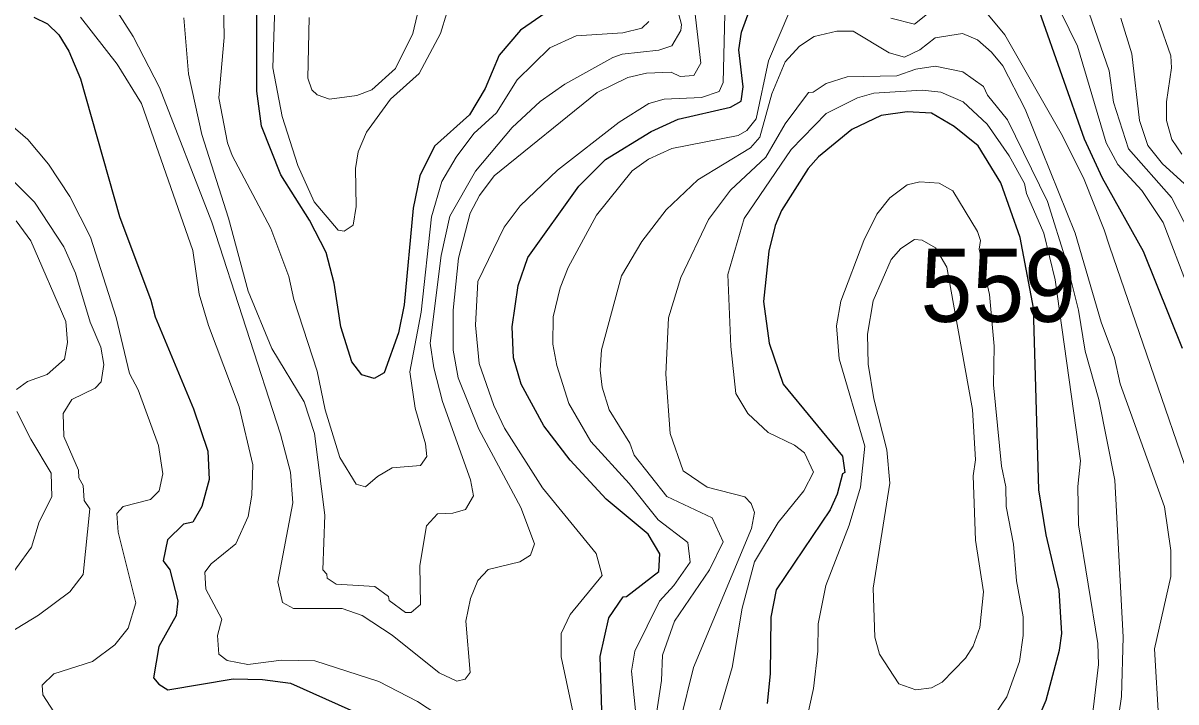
# Model space of a CAD drawing. Extents: x 673.3 to 698.5, y 6984.3 to 7012.3.
# Drawn here: x 686.958 to 688.217, y 7010.135 to 7010.876 of the extents above; entities that cross this region are included whole.
import ezdxf

# ---------------------------------------------------------------- set-up
doc = ezdxf.new("R2010")
doc.units = 0
doc.header["$LTSCALE"] = 0.032
doc.layers.add('1', color=7, linetype='Continuous', lineweight=25)
doc.layers.add('2', color=7, linetype='Continuous', lineweight=13)
doc.layers.add('21', color=7, linetype='Continuous')

msp = doc.modelspace()

# ---------------------------------------------------------------- linework, layer by layer
at = {"layer": '1'}
for points in [[(687.3049, 7010.5444), (687.2975, 7010.5918), (687.289, 7010.6254), (687.2706, 7010.6606), (687.2393, 7010.7102), (687.2184, 7010.7633), (687.2132, 7010.8015), (687.2134, 7010.9012)], [(687.5913, 7010.0779), (687.5881, 7010.1844), (687.5975, 7010.2265), (687.6131, 7010.2495), (687.6167, 7010.25), (687.6521, 7010.2773), (687.6531, 7010.2966), (687.6403, 7010.3179), (687.5947, 7010.3563), (687.5554, 7010.3987), (687.5266, 7010.4361), (687.5017, 7010.4818), (687.4936, 7010.5104), (687.492, 7010.5444), (687.4984, 7010.5893), (687.5089, 7010.6199), (687.5646, 7010.6979), (687.5937, 7010.7269), (687.6436, 7010.7576), (687.6732, 7010.7708), (687.7302, 7010.7839), (687.7418, 7010.7905), (687.7443, 7010.8062), (687.7395, 7010.8467), (687.7423, 7010.8658), (687.7534, 7010.8958)], [(686.9699, 7010.8824), (686.9846, 7010.8751), (686.997, 7010.8629), (687.0082, 7010.845), (687.0207, 7010.8151), (687.0635, 7010.6645), (687.0977, 7010.5733), (687.1022, 7010.5552), (687.144, 7010.4548), (687.1597, 7010.4085), (687.1613, 7010.3775), (687.1531, 7010.3482), (687.1432, 7010.3312), (687.1332, 7010.3288), (687.1157, 7010.3116), (687.1109, 7010.2889), (687.1181, 7010.279), (687.1271, 7010.2453), (687.1252, 7010.2291), (687.1064, 7010.1955), (687.1006, 7010.1613), (687.1062, 7010.1543), (687.1161, 7010.148), (687.1875, 7010.1601), (687.2194, 7010.1593), (687.25, 7010.1552), (687.3401, 7010.115)], [(687.5291, 7010.8874), (687.5012, 7010.8681), (687.4777, 7010.8407), (687.4626, 7010.8043), (687.4453, 7010.7756), (687.4073, 7010.7413), (687.3912, 7010.7089), (687.3839, 7010.6737), (687.3739, 7010.5684), (687.3679, 7010.5377), (687.3523, 7010.4939), (687.3412, 7010.4877), (687.328, 7010.4917), (687.317, 7010.506), (687.3049, 7010.5444)], [(688.0677, 7010.8878), (688.1162, 7010.7493), (688.136, 7010.7068), (688.1808, 7010.627)], [(688.0581, 7010.0977), (688.075, 7010.1367), (688.0895, 7010.1913), (688.0921, 7010.2094), (688.0889, 7010.2567), (688.075, 7010.3173), (688.0669, 7010.3664), (688.0612, 7010.5651), (688.0465, 7010.6417), (688.0255, 7010.7014), (688.0007, 7010.7418), (687.9746, 7010.7629), (687.9496, 7010.7774), (687.9232, 7010.779), (687.8948, 7010.7749), (687.8628, 7010.7597), (687.8263, 7010.7298), (687.8152, 7010.7171), (687.7861, 7010.6711), (687.7791, 7010.6549), (687.7722, 7010.627), (687.7665, 7010.5718), (687.7726, 7010.5266), (687.7879, 7010.4817), (687.8524, 7010.4031), (687.855, 7010.3851), (687.8527, 7010.3838), (687.8469, 7010.3616), (687.8392, 7010.3444), (687.7801, 7010.2571), (687.7745, 7010.2274), (687.7737, 7010.1655), (687.7704, 7010.1332)], [(688.1808, 7010.627), (688.2232, 7010.5209)]]:
    msp.add_lwpolyline(points, dxfattribs=at)
at = {"layer": '2'}
for points in [[(688.23, 7010.587), (688.2027, 7010.658), (688.1793, 7010.6929), (688.1531, 7010.7215), (688.1404, 7010.745), (688.109, 7010.8505), (688.0634, 7010.9446)], [(687.66, 7010.9368), (687.6767, 7010.8744), (687.6762, 7010.8677), (687.6662, 7010.851), (687.6519, 7010.8463), (687.6122, 7010.8418), (687.6017, 7010.8383), (687.5495, 7010.809), (687.5227, 7010.7903), (687.4921, 7010.762), (687.4519, 7010.714), (687.4241, 7010.6652), (687.4146, 7010.6222), (687.4024, 7010.5265), (687.4065, 7010.4994), (687.416, 7010.4628), (687.4464, 7010.3772), (687.4496, 7010.3599), (687.4412, 7010.345), (687.4273, 7010.3409), (687.4103, 7010.3402), (687.3984, 7010.3272), (687.391, 7010.2837), (687.3918, 7010.2413), (687.3818, 7010.2326), (687.3757, 7010.2326), (687.3577, 7010.2457), (687.3571, 7010.25), (687.3421, 7010.261), (687.2999, 7010.2634), (687.2901, 7010.27), (687.2897, 7010.2743), (687.2852, 7010.2791), (687.2875, 7010.3387), (687.2761, 7010.428), (687.2649, 7010.4625), (687.2297, 7010.5207), (687.2038, 7010.5831), (687.1824, 7010.6629), (687.1531, 7010.7541), (687.1385, 7010.8204), (687.1335, 7010.8814)], [(687.2731, 7010.803), (687.279, 7010.7975), (687.2925, 7010.7928), (687.3225, 7010.7967), (687.3387, 7010.8031), (687.3645, 7010.8263), (687.3836, 7010.8645), (687.399, 7010.9311)], [(687.4207, 7010.8871), (687.4137, 7010.8645), (687.3903, 7010.8209), (687.359, 7010.7926), (687.333, 7010.7567), (687.324, 7010.7353), (687.321, 7010.7169), (687.3217, 7010.6756), (687.3184, 7010.6551), (687.3084, 7010.6488), (687.3019, 7010.6499), (687.276, 7010.6808), (687.258, 7010.7202), (687.2409, 7010.774), (687.2306, 7010.8269), (687.2338, 7010.9171)], [(687.7247, 7010.9157), (687.7223, 7010.8111), (687.718, 7010.8011), (687.6985, 7010.7945), (687.6578, 7010.7929), (687.641, 7010.7879), (687.6086, 7010.7678), (687.5416, 7010.7153), (687.5006, 7010.6762), (687.4831, 7010.6531)], [(687.6899, 7010.9017), (687.698, 7010.8321), (687.6901, 7010.8185), (687.6755, 7010.8174), (687.6655, 7010.8222), (687.6386, 7010.8212), (687.6184, 7010.8165), (687.5848, 7010.8002), (687.4724, 7010.7091), (687.4563, 7010.6876), (687.4461, 7010.6684), (687.4333, 7010.6191), (687.4276, 7010.5623), (687.4276, 7010.5189), (687.4332, 7010.4887), (687.4554, 7010.4327), (687.5016, 7010.3469), (687.5162, 7010.3075), (687.5119, 7010.2951), (687.5002, 7010.2877), (687.4657, 7010.2793), (687.4546, 7010.2673), (687.4465, 7010.2479), (687.4415, 7010.2231), (687.4462, 7010.1668), (687.4407, 7010.1598), (687.4315, 7010.1577), (687.4121, 7010.1667), (687.3611, 7010.2079), (687.3282, 7010.2293), (687.3064, 7010.2367), (687.2532, 7010.2367), (687.2414, 7010.2433), (687.2363, 7010.2659), (687.2525, 7010.3522), (687.25, 7010.3857), (687.2392, 7010.4271), (687.1643, 7010.6584), (687.107, 7010.8053), (687.0782, 7010.8613), (687.0509, 7010.9042)], [(687.1767, 7010.9004), (687.1775, 7010.8601), (687.1719, 7010.7942), (687.1813, 7010.7452), (687.1864, 7010.7313), (687.2287, 7010.6515), (687.2483, 7010.5993), (687.2538, 7010.5742), (687.279, 7010.496), (687.2877, 7010.4535), (687.304, 7010.4018), (687.3218, 7010.3727), (687.3318, 7010.3696), (687.3448, 7010.381), (687.3608, 7010.3904), (687.392, 7010.3929), (687.3989, 7010.4029), (687.3974, 7010.4166), (687.3861, 7010.4555), (687.3804, 7010.4951), (687.3926, 7010.5603), (687.4039, 7010.6642), (687.4151, 7010.7027), (687.4308, 7010.7293), (687.4502, 7010.7552), (687.475, 7010.7777), (687.4975, 7010.8138), (687.533, 7010.8486), (687.562, 7010.862), (687.6127, 7010.8652), (687.6334, 7010.8702), (687.6411, 7010.8774)], [(687.9054, 7010.8813), (687.9311, 7010.8745), (687.96, 7010.8976)], [(687.4204, 7010.1146), (687.3887, 7010.1352), (687.3466, 7010.157), (687.2764, 7010.1796), (687.24, 7010.1804), (687.2034, 7010.1756), (687.181, 7010.1801), (687.1719, 7010.1871), (687.1703, 7010.2073), (687.1751, 7010.2252), (687.1576, 7010.258), (687.1566, 7010.2766), (687.1634, 7010.2857), (687.1904, 7010.3073), (687.2037, 7010.3371), (687.2077, 7010.3606), (687.2087, 7010.3938), (687.1939, 7010.457), (687.1604, 7010.5456), (687.1502, 7010.58), (687.1433, 7010.6275), (687.0872, 7010.788), (687.0607, 7010.8309), (687.0207, 7010.8823)], [(687.2705, 7010.8818), (687.2688, 7010.8155), (687.2731, 7010.803)], [(687.628, 7010.1109), (687.6223, 7010.1684), (687.6257, 7010.1904), (687.6527, 7010.245), (687.6686, 7010.262), (687.6863, 7010.2873), (687.6838, 7010.3087), (687.6515, 7010.3335), (687.6198, 7010.3733), (687.5779, 7010.419), (687.554, 7010.4604), (687.5406, 7010.502), (687.5363, 7010.5252), (687.5367, 7010.5551), (687.5442, 7010.587), (687.5532, 7010.6091), (687.5841, 7010.6661), (687.6228, 7010.7144), (687.6407, 7010.7273), (687.6664, 7010.7389), (687.7386, 7010.753), (687.7481, 7010.7584), (687.7583, 7010.7714), (687.7718, 7010.8346), (687.795, 7010.8893)], [(688.0083, 7010.8887), (688.0296, 7010.8631)], [(688.1435, 7010.8235), (688.1217, 7010.8867)], [(688.2376, 7010.6897), (688.202, 7010.7221), (688.1859, 7010.7422), (688.1766, 7010.7694), (688.1685, 7010.8423), (688.1563, 7010.8811)], [(688.1974, 7010.8786), (688.211, 7010.8401), (688.2118, 7010.8268), (688.2063, 7010.7899), (688.2061, 7010.7695), (688.212, 7010.7488), (688.2231, 7010.7328)], [(688.198, 7010.1126), (688.1932, 7010.1929), (688.211, 7010.2717), (688.211, 7010.3), (688.2042, 7010.3477), (688.1556, 7010.4821), (688.1496, 7010.5106), (688.135, 7010.5492), (688.1066, 7010.6466), (688.0521, 7010.7818), (688.0275, 7010.829), (688.0153, 7010.8441), (688, 7010.8575), (687.9837, 7010.8644), (687.9538, 7010.8596), (687.9371, 7010.8465), (687.9201, 7010.8385), (687.9034, 7010.8432), (687.8641, 7010.867), (687.8465, 7010.867), (687.8217, 7010.8612)], [(687.8217, 7010.8612), (687.8056, 7010.8507), (687.79, 7010.8336), (687.7756, 7010.7984), (687.7622, 7010.7512), (687.7522, 7010.7398), (687.6945, 7010.7047), (687.6599, 7010.672), (687.6334, 7010.6374), (687.6114, 7010.6001), (687.5896, 7010.5192), (687.588, 7010.4969), (687.5901, 7010.4785), (687.598, 7010.4535), (687.6205, 7010.4174), (687.6253, 7010.4043), (687.6608, 7010.3592), (687.7103, 7010.3357), (687.7222, 7010.3097), (687.7075, 7010.2791), (687.6692, 7010.2231), (687.6562, 7010.1858), (687.6549, 7010.1584), (687.641, 7010.0671)], [(688.0296, 7010.8631), (688.0926, 7010.7529), (688.1164, 7010.7052), (688.1383, 7010.6501), (688.1441, 7010.6324), (688.2336, 7010.3717)], [(687.6614, 7010.0574), (687.69, 7010.1726), (687.7534, 7010.3241), (687.7565, 7010.3416), (687.7529, 7010.3513), (687.7459, 7010.3587), (687.7048, 7010.3693), (687.6788, 7010.3871), (687.6646, 7010.4277), (687.6597, 7010.4925), (687.6627, 7010.5539), (687.6762, 7010.598), (687.7063, 7010.6615), (687.7303, 7010.6933), (687.769, 7010.7296), (687.7898, 7010.7659), (687.8153, 7010.8001), (687.8206, 7010.8003), (687.8347, 7010.8099), (687.8577, 7010.8173), (687.9117, 7010.8182), (687.9326, 7010.8254), (687.9537, 7010.8287), (687.984, 7010.8225), (688.0065, 7010.8066), (688.011, 7010.797), (688.0326, 7010.7701), (688.0762, 7010.6811), (688.0971, 7010.615), (688.1102, 7010.5625), (688.1173, 7010.5177), (688.1322, 7010.4648), (688.15, 7010.3768), (688.1588, 7010.2056), (688.1572, 7010.1408), (688.1542, 7010.1209)], [(688.2512, 7010.6082), (688.2118, 7010.6854), (688.1649, 7010.7386), (688.1484, 7010.7893), (688.1435, 7010.8235)], [(688.0848, 7010.5955), (688.0724, 7010.6466), (688.0533, 7010.6897), (688.0511, 7010.7006), (688.0345, 7010.7308), (688.0104, 7010.7655), (687.9843, 7010.7898), (687.9599, 7010.8003), (687.9397, 7010.8026), (687.8869, 7010.7994), (687.8688, 7010.7943), (687.8346, 7010.7772), (687.7967, 7010.7378), (687.7452, 7010.6624), (687.7273, 7010.6014), (687.7306, 7010.5229), (687.7362, 7010.4714), (687.7491, 7010.4495), (687.7714, 7010.4288), (687.8003, 7010.4152), (687.8111, 7010.4067), (687.8208, 7010.3857), (687.8102, 7010.3651), (687.7822, 7010.3308), (687.7566, 7010.2878), (687.743, 7010.2371), (687.7321, 7010.1724), (687.7151, 7010.1137)], [(686.9306, 7010.7767), (686.9634, 7010.7488), (686.9858, 7010.7218), (687.0092, 7010.6865), (687.0316, 7010.642), (687.0596, 7010.5545), (687.0741, 7010.4935), (687.0838, 7010.4756), (687.106, 7010.4147), (687.1108, 7010.3837), (687.1066, 7010.3654), (687.0971, 7010.3557), (687.0674, 7010.348), (687.0604, 7010.3405), (687.062, 7010.3202), (687.0813, 7010.243), (687.0728, 7010.2154), (687.0581, 7010.197), (687.0337, 7010.179), (686.9917, 7010.1657), (686.9788, 7010.153), (686.9795, 7010.1426), (686.9996, 7010.1115)], [(686.9433, 7010.2101), (686.9748, 7010.2294), (687.0091, 7010.2551), (687.0236, 7010.2741), (687.0308, 7010.3455), (687.0246, 7010.3548), (687.0235, 7010.371), (687.0191, 7010.3795), (687.0186, 7010.3878), (687.0025, 7010.4245), (687.0017, 7010.4497), (687.0113, 7010.4649), (687.0369, 7010.4774), (687.0433, 7010.4842), (687.0464, 7010.5033), (687.0429, 7010.522), (687.0313, 7010.5492), (687.0153, 7010.603), (687.0026, 7010.6314), (686.9707, 7010.6804), (686.9132, 7010.7372)], [(687.8081, 7010.0915), (687.8209, 7010.1495), (687.8258, 7010.1902), (687.8259, 7010.2201), (687.8343, 7010.2619), (687.8597, 7010.3277), (687.8722, 7010.3694), (687.8771, 7010.414), (687.8491, 7010.5092), (687.8461, 7010.5452), (687.8506, 7010.5724), (687.876, 7010.6386), (687.8899, 7010.6673), (687.9044, 7010.685), (687.9233, 7010.6991), (687.9369, 7010.7024), (687.9581, 7010.7009), (687.9731, 7010.6928), (688, 7010.6482), (688.0032, 7010.6384), (688.0018, 7010.6292), (688.0131, 7010.5795), (688.018, 7010.5231), (688.0173, 7010.481), (688.0262, 7010.392), (688.031, 7010.3697), (688.0311, 7010.3483), (688.0392, 7010.3069), (688.0424, 7010.2671), (688.0497, 7010.2277), (688.0497, 7010.2075), (688.0458, 7010.1791), (688.0321, 7010.1403), (688.0118, 7010.1111)], [(686.9505, 7010.6599), (686.9666, 7010.6381), (687.0049, 7010.5502), (687.0065, 7010.5271), (687.0032, 7010.5088), (686.9843, 7010.4923), (686.9629, 7010.4847), (686.951, 7010.4757)], [(687.4831, 7010.6531), (687.4544, 7010.5939), (687.4521, 7010.5459), (687.4559, 7010.5041), (687.4718, 7010.4584), (687.4835, 7010.4336), (687.525, 7010.3684), (687.5835, 7010.2967), (687.5902, 7010.2729), (687.5553, 7010.2302), (687.5456, 7010.2095), (687.5456, 7010.184), (687.5618, 7010.1072)], [(688.1249, 7010.1144), (688.132, 7010.1756), (688.1312, 7010.1988), (688.1101, 7010.3281), (688.1093, 7010.3701), (688.1124, 7010.3979), (688.0848, 7010.5955)], [(686.9512, 7010.4519), (686.9667, 7010.4215), (686.9886, 7010.3846), (686.9895, 7010.3587), (686.9758, 7010.3314), (686.9671, 7010.3037), (686.9346, 7010.2585)]]:
    msp.add_lwpolyline(points, dxfattribs=at)
msp.add_lwpolyline([(687.987, 7010.1825), (687.9951, 7010.1957), (688.0025, 7010.2161), (688.0066, 7010.2552), (687.9977, 7010.3115), (687.9953, 7010.3815), (687.9976, 7010.399), (687.9945, 7010.4539), (687.9665, 7010.6094), (687.9539, 7010.6306), (687.9396, 7010.6387), (687.931, 7010.6396), (687.9161, 7010.6298), (687.9058, 7010.6177), (687.886, 7010.5727), (687.8799, 7010.5364), (687.8806, 7010.5035), (687.8869, 7010.4655), (687.9008, 7010.4099), (687.9041, 7010.3738), (687.8861, 7010.2592), (687.8877, 7010.2056), (687.893, 7010.1869), (687.9139, 7010.1545), (687.9325, 7010.1479), (687.9496, 7010.1501), (687.9615, 7010.1564)], close=True, dxfattribs=at)

# ---------------------------------------------------------------- texts
at = {"layer": '21', "width": 0.95}
msp.add_text('559', height=0.08, dxfattribs=at).set_placement((687.9378, 7010.5497))

doc.saveas('drawing.dxf')
